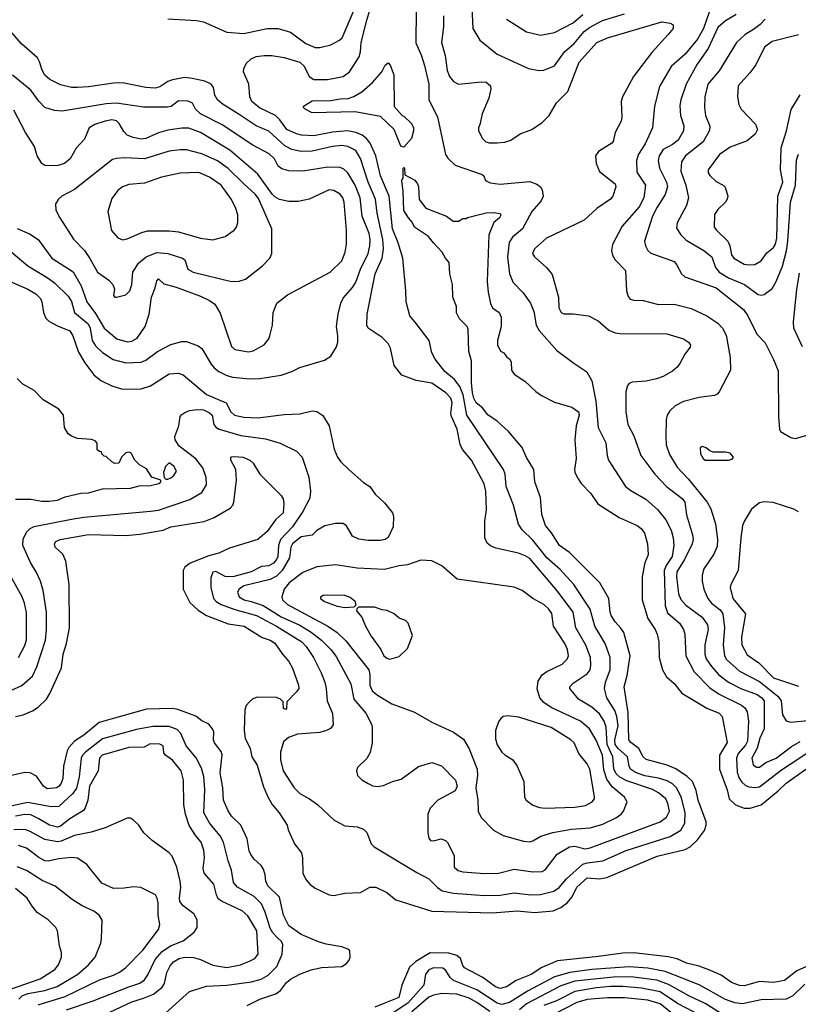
# Model space of a CAD drawing. Extents: x 997026 to 1115308, y 536381 to 619039.
# Tile 451 of 484: x 1073912 to 1078924, y 570521 to 576861. Entities that reach past the tile are written whole.
import ezdxf

# ---------------------------------------------------------------- set-up
doc = ezdxf.new("R2010")
doc.units = 0

msp = doc.modelspace()

# ---------------------------------------------------------------- linework, layer by layer
at = {"layer": '0CON20XD'}
for points in [[(1076820.5, 576985), (1076828.6, 576805), (1076875, 576729.2), (1076985, 576638.9), (1077187, 576547), (1077253.2, 576533.2), (1077285, 576535.7), (1077355, 576562.9), (1077418, 576655), (1077482.3, 576707.7), (1077545, 576784.1), (1077579.2, 576810.8), (1077664.3, 576855), (1077805, 576899.7)], [(1073855, 572542.1), (1073925.3, 572574.7), (1073994.6, 572635), (1074023.5, 572695), (1074077.6, 572865), (1074085.3, 572935), (1074084.7, 573045), (1074062.7, 573185), (1074045.9, 573245.9), (1074021.3, 573301.3), (1073982.1, 573365), (1073933.4, 573475), (1073933.6, 573516.4), (1073955, 573561.9), (1073980.6, 573585), (1074005, 573596.9), (1074245, 573645.2), (1074325, 573658), (1074753.7, 573696.3), (1074805, 573703.4), (1075008, 573772), (1075083.6, 573816.4), (1075113.8, 573865), (1075113.3, 573913.3), (1075091.8, 573975), (1075045, 574032.7), (1074938.4, 574115), (1074912.5, 574155), (1074911.9, 574178.1), (1074936, 574245), (1074945.8, 574305), (1074955, 574319.2), (1074975, 574332.5), (1075005.9, 574344.1), (1075055, 574351.7), (1075095, 574348.3), (1075135, 574329.7), (1075152.1, 574315), (1075161.5, 574255), (1075175, 574236.4), (1075195.6, 574225), (1075335, 574182.6), (1075495, 574162.7), (1075588, 574135), (1075695, 574082.9), (1075731.5, 574045), (1075774, 573915), (1075783.9, 573826.1), (1075780.2, 573779.8), (1075735.4, 573695), (1075667.7, 573595), (1075591.2, 573515), (1075578, 573475), (1075573.4, 573405), (1075565, 573384.7), (1075545, 573361.4), (1075515, 573345.3), (1075468.9, 573341.1), (1075401.4, 573305), (1075285, 573274.2), (1075234.8, 573274.8), (1075175, 573308.2), (1075155, 573304.3), (1075143.6, 573266.4), (1075143.5, 573205), (1075160.3, 573135), (1075177.5, 573115), (1075209.2, 573095), (1075296.6, 573063.4), (1075435.5, 573025.5), (1075565, 572955.2), (1075727.7, 572855), (1075756, 572825), (1075803.2, 572755), (1075853.2, 572655), (1075875.5, 572594.5), (1075885.4, 572555), (1075891.5, 572475), (1075926.6, 572393.4), (1075929.3, 572320.7), (1075913.7, 572296.3), (1075886.6, 572283.4), (1075845, 572271.6), (1075700.3, 572259.7), (1075641.5, 572238.5), (1075609.9, 572210.1), (1075590.7, 572145), (1075591.8, 572095), (1075608, 572025), (1075655, 571950.5), (1075679.2, 571915), (1075715, 571878.8), (1075777.1, 571845), (1075832, 571805), (1075937.4, 571707.4), (1076005, 571669.2), (1076084.4, 571664.4), (1076125, 571649.2), (1076147.6, 571627.6), (1076175.4, 571555.4), (1076194.2, 571535), (1076468.9, 571368.9), (1076545, 571330), (1076602.3, 571272.3), (1076632.2, 571252.2), (1076705, 571237.7), (1076905, 571221.8), (1077005, 571224.2), (1077095, 571239.7), (1077146.7, 571233.3), (1077205, 571225.7), (1077265, 571228.6), (1077350.1, 571249.9), (1077385, 571273.3), (1077431, 571329), (1077537, 571423), (1077565, 571432.5), (1077665, 571444.3), (1077815, 571511.7), (1078098.1, 571601.9), (1078167.5, 571642.5), (1078192.8, 571687.3), (1078195.7, 571755), (1078171.5, 571851.5), (1078143, 571913), (1078115, 571941.2), (1078079, 571959), (1078025, 571976.5), (1077937, 571993), (1077875, 572013.5), (1077844.8, 572034.8), (1077835.3, 572055), (1077825.3, 572115), (1077765, 572168.1), (1077745.8, 572195), (1077743, 572225), (1077763.4, 572315), (1077755.9, 572375), (1077742.7, 572412.7), (1077691.9, 572495), (1077676.2, 572555), (1077683.3, 572595), (1077712.9, 572675), (1077713.8, 572755), (1077681.2, 572845), (1077614.1, 572955), (1077583.8, 573065), (1077479.3, 573225), (1077391, 573321), (1077305, 573396.7), (1077274.5, 573434.5), (1077215, 573510.4), (1077145.7, 573575.7), (1077122.4, 573612.4), (1077090, 573735), (1077044.6, 573855), (1077036.9, 573935), (1077027.1, 573965), (1076791, 574315), (1076767.3, 574445), (1076745, 574500), (1076710, 574545), (1076648.2, 574595), (1076586.5, 574675), (1076564.4, 574715), (1076546.9, 574795), (1076463.8, 574903.8), (1076424.5, 574955), (1076400, 575045), (1076398.6, 575115), (1076378.2, 575325), (1076349.2, 575425), (1076311.3, 575515), (1076290, 575725), (1076234.2, 575855), (1076204.6, 575985.4), (1076169.1, 576065), (1076145.2, 576095.2), (1076116.4, 576116.4), (1076075, 576133.9), (1076024.8, 576144.8), (1075925, 576136), (1075805, 576112.2), (1075726.5, 576116.5), (1075693.1, 576125), (1075631.8, 576155), (1075587.2, 576217.2), (1075559.5, 576245), (1075455, 576292.7), (1075406.8, 576335), (1075393.2, 576365), (1075387.5, 576445), (1075353.5, 576525), (1075354.6, 576545.4), (1075370.5, 576579.5), (1075401.6, 576608.4), (1075435, 576623.9), (1075485, 576631.5), (1075535, 576630.8), (1075615, 576616.8), (1075715, 576587.6), (1075742.5, 576562.5), (1075776.2, 576496.2), (1075805, 576476.2), (1075893.2, 576476.8), (1075995, 576496.2), (1076034.6, 576525), (1076097.8, 576622.2), (1076105.9, 576655), (1076109.2, 576715), (1076147.6, 576857.6), (1076167, 576923)], [(1074865, 576866.9), (1075050, 576855), (1075095, 576846.5), (1075245, 576781.5), (1075355, 576771.5), (1075505, 576804.5), (1075575, 576804.5), (1075655, 576780.5), (1075755, 576708.5), (1075815, 576681.8), (1075845, 576682.5), (1075915, 576700), (1075970.9, 576729.1), (1075987.1, 576745), (1076065.5, 576925)], [(1076463.8, 576925), (1076462.9, 576712.9), (1076499.3, 576629.3), (1076517.5, 576565), (1076544.7, 576445), (1076546.2, 576345), (1076602.1, 576235), (1076653.8, 575993.8), (1076668.9, 575968.9), (1076714.6, 575924.6), (1076890, 575865), (1076900, 575855), (1076910, 575825), (1076940.3, 575810.3), (1077005, 575802.5), (1077195, 575820), (1077241.7, 575801.7), (1077263.8, 575785), (1077275.6, 575765.6), (1077280.8, 575725), (1077269.2, 575695), (1077208.9, 575625), (1077149.2, 575515), (1077085, 575460.6), (1077063.6, 575426.4), (1077052, 575335), (1077064.8, 575224.8), (1077087.9, 575167.9), (1077152.7, 575102.7), (1077200.9, 575035), (1077221.7, 574981.7), (1077237.3, 574895), (1077255, 574860), (1077370.2, 574730.2), (1077479.2, 574649.2), (1077563, 574593), (1077594.6, 574535), (1077621.6, 574405), (1077636.1, 574236.1), (1077685, 574136.7), (1077693.1, 574055), (1077703.1, 574025), (1077811.1, 573855), (1077845, 573828.5), (1077943, 573773), (1078017.8, 573707.7), (1078071.5, 573641.5), (1078105.4, 573575), (1078118.4, 573525), (1078122.4, 573475), (1078111.1, 573405), (1078072.5, 573347.5), (1078061.2, 573315), (1078066.8, 573086.8), (1078082.7, 573042.7), (1078158.7, 572975), (1078185.4, 572935), (1078193.3, 572905), (1078200.9, 572765), (1078252.8, 572662.8), (1078355, 572558.4), (1078415, 572517.5), (1078557.9, 572447.9), (1078579.3, 572429.3), (1078594.7, 572405), (1078603.4, 572345), (1078597, 572215), (1078585, 572189.7), (1078536.3, 572135), (1078526.8, 572105), (1078530.6, 572015), (1078541.6, 571981.6), (1078560.7, 571950.7), (1078581.9, 571931.9), (1078605, 571921.6), (1078645, 571916.8), (1078675, 571922.1), (1078815, 572031.6), (1078872.2, 572067.8), (1078992.2, 572147.8)], [(1076639.1, 576885), (1076639.1, 576815), (1076626.4, 576715), (1076651.2, 576631.2), (1076662.8, 576532.8), (1076678, 576495), (1076705, 576463.8), (1076736.1, 576446.1), (1076885, 576460), (1076915, 576457.8), (1076942.5, 576435), (1076944.2, 576415), (1076932.5, 576355), (1076888, 576255), (1076874.2, 576185.8), (1076866, 576165), (1076866.2, 576145), (1076892, 576095), (1076913.3, 576075), (1076935, 576067.5), (1076985, 576067.5), (1077035, 576072.9), (1077072.5, 576085), (1077133, 576127), (1077208.8, 576155), (1077275, 576200), (1077320.8, 576245), (1077367.5, 576325), (1077440.8, 576399.2), (1077512.6, 576587.4), (1077627.5, 576715), (1077695, 576743.8), (1078045, 576847.8), (1078099.3, 576839.3), (1078118.8, 576828.8), (1078118.8, 576805), (1078086, 576765), (1077981.1, 576648.9), (1077863.8, 576496.2), (1077791.4, 576365), (1077784.1, 576334.1), (1077787.1, 576235), (1077782.7, 576207.3), (1077746.2, 576135), (1077732.7, 576077.3), (1077723.3, 576065), (1077638.5, 576011.5), (1077617.5, 575985), (1077621.9, 575935), (1077643.7, 575883.7), (1077745.8, 575805), (1077750, 575785), (1077730.8, 575725), (1077715, 575706), (1077628, 575645), (1077545, 575570.8), (1077304, 575455)], [(1077045, 576864.3), (1077175, 576781.9), (1077265, 576761.1), (1077355, 576779.5), (1077475, 576840.3), (1077536.7, 576895)], [(1078349.5, 576910.5), (1078313, 576805), (1078275, 576735.5), (1078195, 576638.8), (1078105, 576559.5), (1078029.6, 576430.4), (1077997.7, 576305), (1077986, 576165), (1077938.9, 576061.1), (1077895.4, 575995), (1077882.3, 575955), (1077885, 575880), (1077940.8, 575795), (1077930.4, 575715), (1077900, 575655), (1077789.2, 575530.8), (1077727.3, 575412.7), (1077722.5, 575375), (1077728, 575345), (1077746, 575315), (1077812, 575245), (1077817.9, 575115), (1077828.3, 575078.3), (1077841.7, 575061.7), (1077865, 575054.4), (1077925, 575052.2), (1078025, 575026.5), (1078125, 575028.5), (1078235, 575000.5), (1078335, 574954.5), (1078405, 574907.9), (1078435.4, 574875), (1078459.6, 574829.6), (1078485.3, 574685), (1078487.5, 574605), (1078415.4, 574464.6), (1078401.3, 574448.7), (1078385, 574441.4), (1078285, 574429.1), (1078185, 574402.1), (1078131.9, 574375), (1078096.8, 574343.2), (1078080, 574315), (1078073.9, 574286.1), (1078071.5, 574175), (1078073.4, 574123.4), (1078095, 574062), (1078145, 573979.4), (1078215.5, 573905.5), (1078336.9, 573755), (1078361.4, 573711.4), (1078391.1, 573615), (1078404.7, 573515), (1078400.7, 573469.3), (1078380.1, 573419.9), (1078316.9, 573325), (1078305.4, 573285), (1078304.6, 573245), (1078315, 573193.8), (1078341.1, 573135), (1078366.2, 573105), (1078421.4, 573061.4), (1078438.8, 573035), (1078448.9, 572945), (1078440.5, 572835), (1078449.1, 572765), (1078462.2, 572742.2), (1078545, 572667.2), (1078675, 572600.5), (1078793.2, 572505), (1078812.8, 572475), (1078821.4, 572385), (1078845, 572345.5), (1078875, 572337.1), (1078985, 572348.1)], [(1078525, 576894), (1078455, 576853.3), (1078405, 576810.6), (1078343.8, 576676.2), (1078272.2, 576575), (1078202.1, 576445), (1078167.8, 576345), (1078161.7, 576308.3), (1078165.9, 576245), (1078186.5, 576176.5), (1078184.6, 576145), (1078150, 576085), (1078115, 576058.2), (1078055, 576025.5), (1078027.7, 575985), (1078022.5, 575955), (1078031.1, 575905), (1078075.4, 575815), (1078082.5, 575785), (1078067.5, 575735), (1078015, 575654.5), (1077984.7, 575595), (1077934.7, 575435.3), (1077939.5, 575405), (1077954.6, 575374.6), (1077975, 575357.1), (1078125, 575303.3), (1078140.9, 575285), (1078171.8, 575225), (1078194.2, 575204.2), (1078395, 575134.6), (1078570.5, 574995), (1078599.6, 574955), (1078656.4, 574836.4), (1078709.7, 574779.7), (1078765, 574672.5), (1078795, 574600), (1078796.7, 574305), (1078802.5, 574225), (1078810, 574210), (1078875, 574170), (1078905, 574163.8), (1079015, 574197.5)], [(1078710.7, 576865), (1078679.3, 576830.7), (1078635, 576797.8), (1078582.9, 576765), (1078527.1, 576715), (1078415, 576531.9), (1078342.1, 576445), (1078322.9, 576365), (1078319.6, 576295), (1078327.1, 576245), (1078353.8, 576175), (1078351.7, 576148.3), (1078310.8, 576075), (1078197.3, 575985), (1078172.5, 575945), (1078168.7, 575885), (1078200.9, 575795), (1078217.3, 575715), (1078203.6, 575665), (1078145, 575553.3), (1078140.8, 575519.2), (1078166.9, 575475), (1078201.3, 575441.3), (1078315.2, 575375.2), (1078367.8, 575335), (1078390.6, 575265), (1078415.5, 575235), (1078475, 575199.5), (1078576.7, 575155), (1078665, 575091.5), (1078685, 575086.5), (1078705, 575092.5), (1078755, 575130), (1078782.1, 575175), (1078821.5, 575275), (1078847.5, 575372.5), (1078857, 575435), (1078873.4, 575685), (1078905.9, 575795), (1078912.8, 575957.2), (1078924.3, 575995)], [(1074505, 574502.5), (1074575, 574481.4), (1074695, 574484.4), (1074755, 574504.4), (1074875, 574580.6), (1074935, 574585.7), (1074965, 574574), (1075115, 574446.7), (1075242, 574395), (1075271.1, 574335), (1075295, 574313.8), (1075355, 574301.8), (1075445, 574297.3), (1075615, 574319.4), (1075715, 574322.2), (1075795, 574343.1), (1075825, 574338.6), (1075863.4, 574313.4), (1075904.3, 574245), (1075936.2, 574095), (1075958, 574045), (1075978.8, 574015), (1076032.9, 573962.9), (1076125, 573881.2), (1076166.2, 573855), (1076201.2, 573805), (1076259.7, 573749.7), (1076312, 573685), (1076317.5, 573665), (1076315.8, 573595), (1076285, 573527.5), (1076265, 573514), (1076235, 573507.5), (1076155, 573507.1), (1076095.6, 573515.6), (1076054.5, 573534.5), (1076015, 573602), (1075995, 573616.7), (1075945, 573617.3), (1075877.4, 573602.6), (1075825, 573571.2), (1075795, 573542.5), (1075725, 573530.9), (1075668.9, 573485), (1075656.7, 573465), (1075648.5, 573395), (1075601.1, 573315), (1075565, 573277), (1075523.6, 573256.4), (1075355, 573215.3), (1075325.6, 573195), (1075314.3, 573175), (1075324.2, 573145), (1075358, 573125), (1075401.2, 573115), (1075479.2, 573089.2), (1075595, 573015.6), (1075715, 572961.6), (1075787.6, 572917.6), (1075855.2, 572865.2), (1075914.6, 572805), (1075949.7, 572759.7), (1076044.4, 572585), (1076062.2, 572485), (1076140, 572395), (1076175.8, 572325), (1076180, 572305), (1076180, 572205), (1076168.3, 572141.7), (1076145.8, 572104.2), (1076087.5, 572045), (1076080, 572025), (1076087.5, 571995), (1076115, 571966.7), (1076155, 571942), (1076185, 571928), (1076215, 571922.5), (1076255, 571929.2), (1076312.5, 571955), (1076368.5, 571971.5), (1076478.7, 572051.3), (1076565, 572077.1), (1076626.8, 572056.8), (1076718.1, 571965), (1076728.8, 571925), (1076715, 571895.8), (1076604.5, 571835.5), (1076555, 571783.3), (1076540, 571745), (1076540, 571625), (1076545, 571590), (1076556.4, 571576.4), (1076575, 571573.8), (1076625, 571585.7), (1076653.8, 571575), (1076665, 571562.5), (1076708.6, 571478.6), (1076708, 571405), (1076735, 571382.9), (1076765, 571374.4), (1076905, 571362.5), (1076995, 571364.5), (1077095, 571391.8), (1077215, 571373.1), (1077275, 571375.7), (1077295, 571387.5), (1077372.3, 571487.7), (1077451.2, 571535), (1077485, 571539.6), (1077553.1, 571523.1), (1077585, 571528.4), (1078034.2, 571695), (1078075, 571726.9), (1078094.5, 571765), (1078084.5, 571815), (1078071.2, 571845), (1078025, 571883.8), (1077986.5, 571903.5), (1077820.5, 571960.5), (1077775, 571983), (1077751.6, 572005), (1077737.4, 572037.4), (1077729.5, 572115), (1077693.7, 572195), (1077686.4, 572305), (1077675, 572344.3), (1077645, 572392.1), (1077595, 572435.4), (1077508.6, 572485), (1077452.5, 572555), (1077454.2, 572565), (1077475, 572589.4), (1077565, 572648.1), (1077583.5, 572675), (1077589.5, 572705), (1077587.3, 572755), (1077555.5, 572834.5), (1077491.8, 572945), (1077474.7, 573045), (1077375, 573181.5), (1077195, 573390.8), (1077165, 573409.6), (1077123.8, 573425), (1076977.2, 573457.2), (1076942.6, 573472.6), (1076920.3, 573490.3), (1076907.1, 573525), (1076907, 573633), (1076916.9, 573705), (1076913.1, 573825), (1076902.2, 573872.2), (1076820, 574025), (1076763.2, 574093.2), (1076746.7, 574126.7), (1076728.2, 574225), (1076690.6, 574305), (1076687.8, 574325), (1076696.2, 574395), (1076686.5, 574425), (1076655, 574457.7), (1076565, 574520.5), (1076465, 574538.1), (1076372.6, 574572.6), (1076322.5, 574635), (1076298.2, 574745), (1076285, 574775.8), (1076244.5, 574814.5), (1076154.3, 574875), (1076147.1, 574895), (1076149.4, 574965), (1076200, 575225), (1076245.6, 575324.4), (1076254.4, 575385.6), (1076250.6, 575445), (1076213.3, 575615), (1076203.3, 575705), (1076154.8, 575814.8), (1076105, 575967.1), (1076075, 576019.5), (1076025, 576044.6), (1075985, 576051.6), (1075925, 576044.7), (1075795, 576015.2), (1075725, 576012.9), (1075665, 576025.9), (1075619.5, 576049.5), (1075515, 576143.8), (1075435, 576177.2), (1075325, 576249.6), (1075215, 576320), (1075185.6, 576345), (1075169.1, 576375), (1075159.4, 576425), (1075144.2, 576445), (1075105, 576464.5), (1075023.3, 576483.3), (1074975, 576487.9), (1074895, 576474.6), (1074866.4, 576463.6), (1074815, 576428.9), (1074785, 576420.4), (1074725, 576423.8), (1074575, 576454.4), (1074515, 576452.2), (1074355, 576427.7), (1074284.6, 576424.6), (1074244.7, 576424.7), (1074175, 576440.6), (1074106.2, 576475), (1074075, 576502.9), (1074056.7, 576535), (1074040.6, 576590.6), (1074027.1, 576615), (1073924.2, 576705), (1073855, 576784)], [(1078925, 576764.2), (1078755, 576721.1), (1078705.5, 576684.5), (1078650, 576570), (1078612, 576518), (1078537.1, 576435), (1078532.9, 576365), (1078542, 576315), (1078556.2, 576285), (1078649.3, 576189.3), (1078660.8, 576155), (1078645.5, 576124.5), (1078595, 576080.8), (1078485, 576039.5), (1078416.1, 575993.9), (1078344.4, 575895), (1078342.9, 575875), (1078355, 575857.5), (1078395, 575819.2), (1078440, 575795), (1078452.3, 575782.3), (1078470.8, 575725), (1078467.1, 575705), (1078454.3, 575685), (1078405, 575639.2), (1078385, 575606.2), (1078383.3, 575525), (1078396.9, 575505), (1078469.4, 575435), (1078483.1, 575405), (1078495, 575346.7), (1078509.2, 575325), (1078575, 575287.3), (1078605, 575281.8), (1078645, 575284.5), (1078685, 575308.9), (1078721, 575359), (1078765, 575394.7), (1078777.2, 575415), (1078786.2, 575455), (1078790.5, 575630.5), (1078792.9, 575725), (1078824.5, 575814.5), (1078809.5, 575895), (1078813.1, 576035), (1078848.1, 576145), (1078877.9, 576282.1), (1078935, 576376.7)], [(1076385, 576040), (1076365, 576047.5), (1076323, 576153), (1076235, 576237.5), (1076072.3, 576267.7), (1075795, 576262), (1075750, 576285), (1075740, 576295), (1075740, 576305), (1075795, 576338), (1075915, 576340), (1075975, 576352), (1076026.1, 576353.9), (1076062.7, 576367.3), (1076114.1, 576395.9), (1076184.2, 576455.8), (1076243.3, 576525), (1076265, 576567.5), (1076285, 576582.5), (1076297.7, 576567.7), (1076320, 576505), (1076323, 576303), (1076373.6, 576243.6), (1076385, 576240), (1076435, 576192.5), (1076447.5, 576165), (1076448, 576145), (1076433.3, 576096.7), (1076385, 576040)], [(1073815, 575403.8), (1073965.7, 575275.7), (1074096.3, 575196.3), (1074136.3, 575166.3), (1074225, 575080.9), (1074245, 575045.8), (1074265.4, 574975), (1074352, 574902), (1074365.8, 574874.2), (1074378.9, 574795), (1074400.2, 574760.2), (1074445, 574717.2), (1074513.5, 574673.5), (1074595, 574651.4), (1074693.6, 574656.4), (1074725, 574669.2), (1074799.4, 574725), (1074885, 574769.2), (1074955, 574788.9), (1074985, 574788.1), (1075060.9, 574760.9), (1075085, 574744.4), (1075145, 574643.5), (1075165, 574619.1), (1075195, 574596.4), (1075245, 574570), (1075285, 574558.2), (1075391.3, 574548.7), (1075458.4, 574551.6), (1075595, 574572.7), (1075664.7, 574595.3), (1075715, 574621.2), (1075875, 574668.1), (1075914.5, 574695.5), (1075952.5, 574755), (1075960, 574785), (1075960, 574825), (1075952.2, 574885), (1075961.5, 574965), (1075979.5, 575035), (1075995, 575067.5), (1076054, 575136), (1076075, 575170), (1076105.9, 575254.1), (1076154.6, 575355), (1076165.3, 575404.7), (1076167.5, 575445), (1076161.6, 575485), (1076117.4, 575595), (1076104.2, 575715), (1076072.5, 575795), (1076024.8, 575874.8), (1075999, 575899), (1075975, 575908.5), (1075895, 575911.8), (1075735, 575886.2), (1075645, 575888.2), (1075600.5, 575900.5), (1075576.9, 575916.9), (1075551.5, 575965), (1075518.2, 575998.2), (1075413.9, 576053.9), (1075216.5, 576185), (1075075.7, 576255), (1075043.3, 576285), (1075023.9, 576323.9), (1074997, 576337), (1074935, 576337.5), (1074887, 576303), (1074863.3, 576296.7), (1074708.5, 576298.5), (1074535, 576323.3), (1074469.4, 576319.4), (1074185, 576271.2), (1074135.4, 576275.4), (1074075, 576295.6), (1074035.7, 576335.7), (1073985, 576406.2), (1073865, 576504.5)], [(1073895, 575515.5), (1073975, 575482.5), (1074030.8, 575445), (1074118.9, 575325), (1074257.4, 575237.4), (1074308.1, 575148.1), (1074344.5, 575044.5), (1074399.5, 574969.5), (1074455, 574874.4), (1074538, 574805), (1074605, 574786.5), (1074635, 574791.1), (1074668.6, 574811.4), (1074720.6, 574885), (1074745.6, 574965), (1074759.6, 575075), (1074784.4, 575135), (1074795, 575180), (1074805, 575192.5), (1074840.2, 575160.2), (1074918.8, 575138.8), (1075075, 575080), (1075135, 575052.2), (1075168.9, 575028.9), (1075201.8, 574971.8), (1075275, 574756.7), (1075298.1, 574738.1), (1075385, 574722.5), (1075415, 574728), (1075485, 574766.7), (1075516.7, 574805), (1075523.3, 574825), (1075540, 574895), (1075543.8, 574975), (1075566.7, 575035), (1075635, 575088.6), (1075910, 575235), (1075985, 575308), (1076006.9, 575363.1), (1076015.4, 575415), (1076015.4, 575505), (1076000.4, 575685), (1075992.2, 575715), (1075975, 575737.5), (1075935, 575760.6), (1075905, 575765.6), (1075774.6, 575705.4), (1075705, 575689.5), (1075645, 575690.9), (1075585, 575703.6), (1075555, 575719.5), (1075540.4, 575735), (1075445.9, 575865.9), (1075265, 576021.1), (1075075, 576134.6), (1075001.5, 576161.5), (1074955, 576162.4), (1074865, 576149.1), (1074805, 576132.4), (1074725, 576095.3), (1074695, 576092.2), (1074642.4, 576102.4), (1074605, 576117.7), (1074581.9, 576141.9), (1074553.4, 576193.4), (1074535, 576210), (1074505, 576216.7), (1074462.4, 576207.6), (1074395, 576186.4), (1074359.2, 576165), (1074328.8, 576091.2), (1074275.9, 576034.1), (1074238, 575965), (1074200, 575935), (1074158.7, 575921.3), (1074135, 575920), (1074075, 575922.9), (1074054, 575935), (1074025.6, 575985), (1074008.6, 576045), (1073950.6, 576135), (1073875, 576277.5)], [(1074535, 575073.3), (1074595, 575090), (1074620.6, 575115), (1074634.6, 575155), (1074640.7, 575235), (1074677.5, 575292.5), (1074727, 575333), (1074795, 575361.4), (1074866.7, 575355), (1074961.2, 575325), (1074974.2, 575314.2), (1074994, 575255), (1075028, 575235), (1075275, 575174.6), (1075325, 575177.3), (1075365, 575190.6), (1075474.5, 575275.5), (1075522, 575325), (1075536, 575355), (1075536.1, 575513.9), (1075449, 575709), (1075427.2, 575737.2), (1075355, 575803.8), (1075255, 575902.2), (1075185, 575951.4), (1075085, 575997.6), (1074985, 576022.7), (1074945, 576024), (1074875, 576013.8), (1074715, 575965.9), (1074589.1, 575970.9), (1074535, 575967.7), (1074510, 575960), (1074265, 575768.5), (1074184.2, 575725), (1074162, 575705), (1074142.5, 575675), (1074144.3, 575634.3), (1074170, 575585), (1074257.6, 575447.6), (1074329.4, 575375), (1074363.8, 575323.8), (1074413.2, 575235), (1074485, 575183.1), (1074511.1, 575155), (1074522, 575125), (1074516.7, 575085), (1074525, 575073.3), (1074535, 575073.3)], [(1074575, 575444), (1074605, 575449.2), (1074698.5, 575491.5), (1074735, 575500.5), (1074875, 575500.5), (1074935, 575494.5), (1075075, 575453.5), (1075155, 575444.4), (1075235, 575465.7), (1075292.5, 575505), (1075306.9, 575525), (1075317.1, 575555), (1075316.9, 575605), (1075304.5, 575645), (1075275, 575702.5), (1075210, 575795), (1075135, 575847.3), (1075065, 575876.9), (1074945, 575873.5), (1074825, 575846.5), (1074715, 575808.9), (1074615, 575800.6), (1074573.3, 575785), (1074541.3, 575758.7), (1074505, 575710), (1074480, 575625), (1074503.6, 575503.6), (1074545, 575456.7), (1074575, 575444)], [(1075130.6, 573409.4), (1075008.7, 573361.3), (1074976, 573335), (1074964, 573315), (1074964, 573195), (1075008.3, 573108.3), (1075060, 573060), (1075115, 573024.2), (1075255, 572971.2), (1075358, 572955), (1075473.9, 572883.9), (1075525, 572865.4), (1075555, 572847.5), (1075604.6, 572774.6), (1075645, 572728), (1075667.5, 572685), (1075707.5, 572575), (1075708, 572555), (1075695, 572532.5), (1075631.7, 572468.3), (1075630, 572425), (1075625, 572420), (1075610, 572425), (1075608.3, 572468.3), (1075590, 572485), (1075565, 572496.2), (1075442.3, 572497.7), (1075412.5, 572487.5), (1075390.5, 572469.5), (1075370, 572445), (1075362.3, 572417.7), (1075356.2, 572285), (1075364.3, 572234.3), (1075395, 572167.5), (1075406, 572115), (1075440.9, 572060.9), (1075480.7, 571920.7), (1075512.1, 571852.1), (1075536.8, 571806.8), (1075582, 571755), (1075633.8, 571675), (1075640, 571645), (1075681.2, 571555), (1075726.6, 571496.6), (1075732.5, 571465), (1075734.3, 571365), (1075754.5, 571324.5), (1075781.7, 571291.7), (1075815, 571268.8), (1075905, 571226.2), (1075935, 571221.2), (1076005, 571236.2), (1076105, 571241.2), (1076165, 571276.2), (1076205, 571276), (1076275, 571242), (1076334.4, 571194.4), (1076565, 571120), (1076955, 571110.7), (1077113.9, 571123.9), (1077225, 571111.5), (1077345, 571123.8), (1077396.4, 571143.6), (1077435.8, 571174.2), (1077467.6, 571212.4), (1077497.9, 571275), (1077564.4, 571335.6), (1077645, 571328.2), (1077692.4, 571337.6), (1078016, 571475), (1078195, 571517.3), (1078227.1, 571535), (1078275, 571580), (1078319.5, 571640.5), (1078330.6, 571675), (1078330, 571695), (1078279.6, 571835), (1078267.5, 571897.5), (1078243.1, 571955), (1078208.7, 571988.7), (1078135, 572037.8), (1078080.3, 572060.3), (1077945, 572097.3), (1077925, 572115.6), (1077898.2, 572168.2), (1077845, 572207.5), (1077832.7, 572225), (1077829.1, 572399.1), (1077802.2, 572565), (1077822.4, 572637.6), (1077841.9, 572765), (1077800.6, 572915), (1077782.1, 572942.1), (1077745, 572984.2), (1077720, 573025), (1077712.2, 573045), (1077704.4, 573135), (1077645.8, 573235), (1077450.6, 573430.6), (1077386.9, 573475), (1077336.1, 573556.1), (1077295.7, 573605), (1077273.3, 573675), (1077264.4, 573785), (1077227.1, 573885), (1077221.9, 573965), (1077175, 574041.2), (1077146.6, 574106.6), (1077059.1, 574209.1), (1076986.2, 574276.2), (1076925, 574316.9), (1076891.9, 574361.9), (1076850, 574395), (1076835, 574424.2), (1076827.8, 574457.8), (1076820.6, 574525), (1076820, 574665), (1076803.8, 574725), (1076799.3, 574869.3), (1076792.5, 574885), (1076743.3, 574935), (1076723.9, 574973.9), (1076723.3, 575015), (1076701.2, 575075), (1076698.8, 575155), (1076680, 575225), (1076677, 575297), (1076652.5, 575325), (1076632.5, 575365), (1076575, 575423.3), (1076544.2, 575464.2), (1076453.3, 575525), (1076438.3, 575558.3), (1076414.2, 575584.2), (1076385, 575632.5), (1076380.8, 575755), (1076372, 575825), (1076380, 575845), (1076380, 575905), (1076385, 575910), (1076390, 575905), (1076391.7, 575861.7), (1076455, 575826.7), (1076473.6, 575803.6), (1076480, 575785), (1076483, 575703), (1076527, 575647), (1076660, 575595), (1076703, 575563), (1076737, 575563), (1076765, 575580), (1076785, 575580), (1076795, 575587.5), (1076915, 575618), (1076965, 575620), (1077005, 575612.5), (1077008.3, 575601.7), (1077000, 575585), (1076963.9, 575556.1), (1076932.5, 575475), (1076920.6, 575175), (1076926.6, 575106.6), (1076942.7, 575032.7), (1076956.1, 575006.1), (1076998.8, 574975), (1077010.8, 574945), (1077012, 574885), (1076987.5, 574795), (1076988.3, 574768.3), (1077007, 574727), (1077027.5, 574715), (1077047, 574687), (1077067.5, 574675), (1077076.1, 574656.1), (1077078.8, 574605), (1077095, 574578.8), (1077164.3, 574534.3), (1077235, 574466), (1077271.3, 574441.3), (1077355, 574399.2), (1077465.4, 574365.4), (1077508.6, 574335), (1077513.3, 574315), (1077494.6, 574245), (1077486.4, 574155), (1077494.5, 574035.5), (1077482.5, 573965), (1077485.8, 573945), (1077507.5, 573905), (1077526, 573875), (1077589.3, 573809.3), (1077634.4, 573744.4), (1077770, 573655), (1077886.2, 573605), (1077912, 573585), (1077934.2, 573555), (1077954.3, 573485), (1077957.5, 573415), (1077936.6, 573363.4), (1077919.2, 573275), (1077919.2, 573125), (1077955.3, 573005.3), (1078002.9, 572935), (1078015.7, 572905), (1078025.6, 572855.6), (1078028.1, 572755), (1078050.6, 572675), (1078075, 572630), (1078125, 572587.5), (1078174.2, 572525), (1078335, 572427.8), (1078415, 572395.5), (1078434.4, 572374.4), (1078465.8, 572205.8), (1078417.1, 572125), (1078415.7, 572035), (1078465, 571902.5), (1078478.8, 571845), (1078518.8, 571805), (1078574.5, 571784.5), (1078615, 571784.4), (1078685, 571806.5), (1078795, 571895.5), (1078845, 571944.6), (1078972.2, 572035)], [(1077304, 575455), (1077226.7, 575385), (1077213.8, 575355), (1077226.7, 575335), (1077305, 575263.8), (1077340.3, 575220.3), (1077380, 575075), (1077382.5, 575005), (1077397.5, 574975), (1077415, 574966.2), (1077475, 574966.2), (1077574.4, 574954.4), (1077635, 574922), (1077705, 574862.5), (1077745, 574845.6), (1077775, 574840.6), (1078078.3, 574838.3), (1078185, 574806), (1078216.7, 574785), (1078230, 574765), (1078228.3, 574751.7), (1078192.5, 574707.5), (1078162.3, 574647.7), (1078145, 574623.3), (1078115, 574598.8), (1078055, 574564.2), (1078011.9, 574548.1), (1077945, 574532.9), (1077855, 574526.9), (1077835, 574519.2), (1077824.2, 574505), (1077812.9, 574465), (1077812.9, 574335), (1077826.9, 574255), (1077865, 574181.2), (1077911.1, 574055), (1077999.5, 573935), (1078075, 573855.5), (1078176.9, 573776.9), (1078192.7, 573755), (1078203.5, 573673.5), (1078243.5, 573545), (1078246.2, 573513.8), (1078240.9, 573485), (1078191.7, 573385), (1078142.5, 573305), (1078140.4, 573275), (1078153.8, 573165), (1078168, 573128), (1078200.3, 573090.3), (1078304.2, 573014.2), (1078339.2, 572965), (1078343.3, 572935), (1078321.8, 572835), (1078321.3, 572775), (1078330.7, 572745), (1078365.2, 572695.2), (1078413.3, 572643.3), (1078473.8, 572595), (1078555, 572553.9), (1078659.1, 572515), (1078689.7, 572495), (1078704.7, 572475), (1078703.6, 572295), (1078677.2, 572235), (1078658.9, 572171.1), (1078624.5, 572105), (1078633.2, 572063.2), (1078655, 572047.1), (1078675, 572048.9), (1078715, 572077.1), (1078780.5, 572105), (1078879.3, 572180.7), (1078935, 572214.1)], [(1078950, 574755), (1078895.6, 574875), (1078893.1, 574915), (1078913.9, 575123.9), (1078932, 575228)], [(1073813, 575193), (1073965, 575126.7), (1074015.8, 575095), (1074045.8, 575065), (1074055.8, 575045), (1074065.6, 574975), (1074080, 574940), (1074100.5, 574920.5), (1074155, 574889.5), (1074235, 574857.5), (1074255, 574826.2), (1074290.5, 574720.5), (1074332, 574652), (1074389.2, 574575), (1074435, 574537.1), (1074505, 574502.5)], [(1073885, 573772.9), (1073985, 573773.1), (1074055, 573760), (1074100.9, 573760.9), (1074155, 573766.9), (1074205, 573788.6), (1074305, 573811.4), (1074355, 573814.4), (1074445, 573839.2), (1074625, 573843.8), (1074680.5, 573859.5), (1074755, 573862), (1074807.5, 573875), (1074820, 573885), (1074820, 573895), (1074762.5, 573915), (1074729.5, 573969.5), (1074682.5, 573995), (1074652.5, 574025), (1074629.3, 574069.3), (1074617, 574077), (1074595, 574072.5), (1074567.5, 574045), (1074550, 574005), (1074525, 574002.5), (1074505, 574013.3), (1074468.3, 574048.3), (1074455, 574050), (1074440, 574065), (1074438.3, 574078.3), (1074425, 574080), (1074411.7, 574091.7), (1074410, 574135), (1074398.3, 574148.3), (1074375, 574157.5), (1074285, 574163.3), (1074245, 574178.8), (1074223.8, 574195), (1074201.2, 574235), (1074193.3, 574315), (1074165, 574353.3), (1074064.2, 574414.2), (1074005, 574473.3), (1073933.3, 574515), (1073895, 574550)], [(1078475, 574023.8), (1078498.3, 574031.7), (1078507.5, 574045), (1078485, 574070), (1078455, 574076.2), (1078375, 574076.7), (1078353.9, 574083.9), (1078330, 574105), (1078305, 574112.5), (1078293.3, 574105), (1078294, 574065), (1078311.2, 574035), (1078325, 574024), (1078475, 574023.8)], [(1073885, 572374.2), (1073935, 572385.8), (1073995, 572411.4), (1074032, 572435), (1074084.5, 572485.5), (1074107.2, 572522.8), (1074181.7, 572688.3), (1074191.4, 572775), (1074213.3, 572845), (1074232.5, 572945), (1074230.6, 573225), (1074209.2, 573375), (1074189.5, 573419.5), (1074140.6, 573465), (1074136.9, 573485), (1074145, 573500.8), (1074172.5, 573515), (1074355, 573545.5), (1074595, 573540.5), (1074685, 573548.1), (1074835, 573574.3), (1074885, 573595.5), (1075099.6, 573630.4), (1075165, 573655.7), (1075266.7, 573715), (1075284, 573735), (1075290.8, 573755), (1075306.9, 573895), (1075304.2, 573965), (1075271.2, 574025), (1075270.5, 574039.5), (1075275, 574046), (1075295, 574049.2), (1075350, 574045), (1075393.8, 574025), (1075415.6, 574005.6), (1075458.8, 573935), (1075595, 573796.7), (1075607.1, 573775), (1075612.5, 573745), (1075607.1, 573685), (1075559.5, 573640.5), (1075505, 573565.8), (1075445.4, 573514.6), (1075261.9, 573458.1), (1075193.3, 573425), (1075130.6, 573409.4)], [(1074853, 573903), (1074865, 573903.3), (1074885, 573910), (1074905, 573926), (1074920.6, 573955), (1074905, 573985.8), (1074875, 574008), (1074850, 573985), (1074838.8, 573945), (1074842.5, 573912.5), (1074853, 573903)], [(1078925, 573691.2), (1078895, 573708.8), (1078762, 573752), (1078705, 573756.2), (1078675, 573750), (1078621.7, 573708.3), (1078576.7, 573633.3), (1078564.4, 573605), (1078553.3, 573525), (1078537.8, 573315), (1078489.4, 573225), (1078485.6, 573205), (1078503.1, 573135), (1078583.1, 573035), (1078557.5, 572885), (1078559.6, 572835), (1078595, 572771.1), (1078669.9, 572719.9), (1078765, 572624.2), (1078925, 572568.8)], [(1077195, 571567.5), (1077215, 571574.5), (1077266.6, 571603.4), (1077343, 571627), (1077465, 571649.7), (1077585, 571657.3), (1077665, 571680), (1077754.3, 571725), (1077783.6, 571746.4), (1077798.5, 571765), (1077823.3, 571825), (1077805.5, 571855), (1077725, 571921.8), (1077691.2, 571971.2), (1077671.7, 572031.7), (1077663.3, 572125), (1077622.5, 572222.5), (1077580.7, 572295), (1077521.1, 572345), (1077333.1, 572433.1), (1077285, 572463.9), (1077260.3, 572495), (1077243.1, 572553.1), (1077248.8, 572601.2), (1077275, 572641.5), (1077305, 572663.1), (1077405, 572711.8), (1077435.7, 572744.3), (1077443.9, 572765), (1077438, 572805), (1077422, 572845), (1077348.5, 572955), (1077337.1, 573037.1), (1077318.5, 573065), (1077285, 573094.6), (1077214.2, 573135), (1077146.6, 573186.6), (1077095, 573208.1), (1076728.3, 573258.3), (1076630, 573345), (1076565, 573376.2), (1076495, 573380), (1076408.6, 573351.4), (1076355, 573344.6), (1076259.8, 573320.2), (1076085, 573330.4), (1075945, 573351.8), (1075825, 573338.9), (1075735, 573300.7), (1075647.5, 573235), (1075615.3, 573194.7), (1075600.4, 573145), (1075604.8, 573124.8), (1075635.5, 573095), (1075896.2, 572956.2), (1075955.5, 572915), (1076012.1, 572862.1), (1076158.5, 572675), (1076165.3, 572645.3), (1076165.3, 572575), (1076180.5, 572540.5), (1076215, 572510.8), (1076307.5, 572455), (1076453, 572403), (1076565, 572338), (1076705, 572274.4), (1076769.2, 572229.2), (1076805, 572166), (1076856.6, 572035), (1076858.9, 571995), (1076847.5, 571915), (1076860.8, 571835), (1076862.5, 571765), (1076882.5, 571725), (1076962.2, 571642.2), (1077025, 571607.5), (1077155, 571571.8), (1077195, 571567.5)], [(1073905.5, 572755), (1073945, 572832), (1073955, 572867.5), (1073956.4, 573043.6), (1073943.5, 573105), (1073928.2, 573145), (1073850, 573285)], [(1076005, 573076.7), (1076065, 573080), (1076077.5, 573092.5), (1076072.5, 573115), (1076039.7, 573139.7), (1076004.2, 573154.2), (1075895, 573156.2), (1075865, 573152.5), (1075848.3, 573141.7), (1075847.5, 573135), (1075873.3, 573115), (1075955, 573084), (1076005, 573076.7)], [(1076295, 572744.4), (1076355, 572761.2), (1076407.5, 572812.5), (1076440, 572895), (1076413.3, 572975), (1076395, 572993.3), (1076355, 573006.7), (1076322.5, 573035), (1076277.3, 573057.3), (1076245, 573061.2), (1076195, 573078), (1076092.5, 573077.5), (1076081.7, 573068.3), (1076080, 573055), (1076114.2, 573014.2), (1076138.6, 572955), (1076175, 572891.2), (1076236.2, 572806.2), (1076257.1, 572765), (1076275, 572749.4), (1076295, 572744.4)], [(1075377.4, 570512.6), (1075458.8, 570555), (1075560.8, 570589.2), (1075590.5, 570609.5), (1075628.8, 570661.2), (1075655, 570683.1), (1075715, 570714.2), (1075787.6, 570742.4), (1075855, 570757.1), (1075985.9, 570764.1), (1076015, 570783.8), (1076033.3, 570805), (1076040, 570825), (1076037.5, 570865), (1076030, 570875), (1075985, 570891.2), (1075885, 570908), (1075835, 570924.2), (1075725, 570970.5), (1075645, 571027.1), (1075610.8, 571095), (1075585, 571211.2), (1075508.6, 571285), (1075495.7, 571315), (1075493.1, 571355), (1075481.7, 571391.7), (1075465.8, 571415), (1075420.6, 571455), (1075400, 571485), (1075390.3, 571510.3), (1075377.4, 571587.4), (1075335.7, 571675), (1075275, 571732.5), (1075251.8, 571771.8), (1075224.2, 571835), (1075219.2, 571915), (1075202.4, 572012.4), (1075216.4, 572126.4), (1075208.8, 572148.8), (1075165.8, 572205), (1075160, 572225), (1075161.2, 572275), (1075153.8, 572295), (1075128.8, 572325), (1075085, 572347.1), (1075045, 572376.7), (1074930.3, 572420.3), (1074896.8, 572426.8), (1074728.3, 572421.7), (1074424.6, 572335.4), (1074325, 572253.1), (1074265, 572215.8), (1074229.2, 572175), (1074217.6, 572152.4), (1074193.5, 572055), (1074189.1, 571975), (1074179.5, 571945), (1074165.5, 571925), (1074148.8, 571915), (1074089.3, 571909.3), (1074064.5, 571925), (1074020.3, 571990.3), (1073980.5, 572010.5), (1073945, 572013.1), (1073823.2, 571986.8)], [(1077295, 571784.3), (1077485, 571791.5), (1077555, 571802.2), (1077597.5, 571825), (1077612.5, 571845), (1077612.7, 571857.3), (1077581.6, 572035), (1077565, 572068.9), (1077510.6, 572135), (1077481.9, 572205), (1077460.8, 572225), (1077332.6, 572302.6), (1077125, 572370), (1077055, 572379.2), (1077025, 572373.8), (1077008.8, 572361.2), (1076995, 572340), (1076975.7, 572285), (1076975, 572230), (1076985, 572192.5), (1077016.7, 572145), (1077035, 572126.7), (1077085.7, 572095.7), (1077114.2, 572054.2), (1077156.2, 571955), (1077162.5, 571855), (1077173.3, 571835), (1077215, 571803.3), (1077257.7, 571787.7), (1077295, 571784.3)], [(1074853.9, 570466.1), (1075005, 570602.7), (1075115, 570636.9), (1075245.3, 570645.3), (1075405, 570666.3), (1075466.9, 570683.1), (1075511.5, 570708.5), (1075567.1, 570765), (1075601.2, 570845), (1075606.6, 570906.6), (1075597.1, 570925), (1075570.2, 570950.2), (1075541.6, 570981.6), (1075525, 571011.5), (1075493.1, 571115), (1075467.7, 571167.7), (1075421.1, 571215), (1075313.3, 571275), (1075289.1, 571305), (1075275.5, 571385), (1075253.9, 571445), (1075224.7, 571565), (1075202, 571605), (1075136.7, 571685), (1075098, 571755), (1075104, 571905), (1075097, 571987), (1075082.5, 572042.5), (1075047.3, 572107.3), (1074984.2, 572185), (1074949.1, 572265), (1074925, 572291.3), (1074875, 572309.2), (1074769.1, 572310.9), (1074665, 572291.4), (1074445, 572230), (1074334.9, 572145.1), (1074316.1, 572125), (1074308.8, 572105), (1074295.9, 571985), (1074278, 571912), (1074255, 571879.5), (1074165, 571795.3), (1074115, 571792), (1073965, 571820.8), (1073855, 571797.8)], [(1074456.3, 570453.7), (1074635, 570536.7), (1074709.5, 570560.5), (1074772.6, 570587.4), (1074828.5, 570631.5), (1074843.5, 570655), (1074859.6, 570725), (1074880.4, 570769.6), (1074901.9, 570795), (1074938, 570815), (1074975.3, 570824.7), (1075031.9, 570821.9), (1075075, 570810.5), (1075155, 570773.6), (1075245, 570757.3), (1075333.3, 570775), (1075395, 570801.1), (1075425, 570817.1), (1075448.1, 570845), (1075438.5, 570995), (1075380.8, 571090.8), (1075345, 571123.5), (1075215, 571182.5), (1075190.8, 571200.8), (1075178.2, 571225), (1075162.1, 571295), (1075100.5, 571365), (1075092.2, 571395), (1075102.7, 571465), (1075096.7, 571513.3), (1075080.9, 571565), (1075045, 571606.9), (1075002.7, 571672.7), (1074980, 571745), (1074969.5, 571805), (1074967.5, 571965), (1074950.6, 572025), (1074895, 572092.5), (1074850, 572125), (1074840.7, 572140.7), (1074836.7, 572185), (1074815, 572196.9), (1074752.6, 572197.4), (1074713, 572177), (1074615, 572174.6), (1074443.1, 572125), (1074426.5, 572105), (1074417.9, 572025), (1074362.2, 571925), (1074350.9, 571835), (1074334.6, 571785.4), (1074321.9, 571768.1), (1074235, 571714.7), (1074175, 571668.8), (1074155, 571661.9), (1074105, 571675.3), (1074035, 571715.9), (1073985, 571740.8), (1073945, 571743.1), (1073885, 571732)], [(1074615, 570634.2), (1074685, 570657.3), (1074715, 570678.8), (1074738.1, 570711.9), (1074785, 570808.8), (1074828.3, 570861.7), (1074882.4, 570897.6), (1074965, 570930), (1075035.8, 570985), (1075054.2, 571015), (1075054.2, 571065), (1075033.6, 571103.6), (1074964.8, 571154.8), (1074943.8, 571183.8), (1074940, 571205), (1074948.9, 571275), (1074945.3, 571315), (1074923.6, 571403.6), (1074894.6, 571474.6), (1074875, 571495.6), (1074764, 571575), (1074711.2, 571625), (1074678.8, 571675), (1074645, 571706.7), (1074625, 571720), (1074605, 571720), (1074462.8, 571657.2), (1074371.4, 571628.6), (1074265, 571607.1), (1074178.7, 571571.3), (1074155, 571567), (1074075, 571583.3), (1073975, 571636.4), (1073945, 571645.8), (1073875.2, 571644.8)], [(1074032.1, 570517.9), (1074205, 570571.3), (1074425, 570679.1), (1074515, 570708.4), (1074555, 570727.9), (1074593.3, 570756.7), (1074705, 570870), (1074806.7, 571003.3), (1074813.5, 571035), (1074804.4, 571095), (1074803.3, 571175), (1074798.1, 571205), (1074786, 571225), (1074692.7, 571272.7), (1074647.3, 571277.3), (1074585, 571268.9), (1074515, 571267.5), (1074441.3, 571301.3), (1074345, 571421.2), (1074285, 571461.4), (1074245, 571465.5), (1074165, 571458.2), (1074095, 571442.9), (1074075, 571444.6), (1074035, 571465.4), (1073955, 571526.8), (1073905, 571542.8)], [(1073907.7, 570555), (1073929.2, 570575), (1073965, 570591.7), (1074075, 570609.5), (1074153.5, 570635), (1074285.5, 570714.5), (1074354.5, 570775), (1074398.5, 570825), (1074434.4, 570915), (1074439.4, 570945), (1074443.9, 571063.9), (1074424, 571095), (1074390.5, 571120.5), (1074315, 571155.4), (1074250, 571195), (1074141.1, 571281.1), (1074057.9, 571317.9), (1073955, 571382), (1073895, 571407.3)], [(1073859.4, 570620.6), (1074045, 570685.3), (1074139.4, 570745), (1074162.2, 570775), (1074180.6, 570825), (1074180.6, 570855), (1074168.1, 570898.1), (1074156, 570995), (1074144, 571015), (1074095, 571064), (1074025, 571111.2), (1073992, 571152), (1073961.4, 571205), (1073885, 571266.9)], [(1079035, 570790.5), (1078914.1, 570735.9), (1078835, 570674.4), (1078765, 570661.5), (1078675, 570667.5), (1078575, 570639.5), (1078545, 570642.7), (1078495, 570661.9), (1078427.9, 570707.9), (1078359.8, 570739.8), (1078285, 570767.5), (1078205, 570786.9), (1078143.7, 570813.6), (1078087.1, 570827.1), (1077865, 570851.5), (1077795, 570850.4), (1077637.9, 570827.9), (1077375, 570800), (1077272.9, 570757.1), (1077205, 570713.4), (1077107.5, 570675), (1077045, 570634), (1077005, 570621.8), (1076975, 570633.4), (1076893, 570693), (1076776, 570755), (1076765, 570770), (1076750, 570815), (1076725.5, 570835.5), (1076675, 570850), (1076555, 570852.3), (1076462.9, 570797.1), (1076420.8, 570759.2), (1076372.5, 570645), (1076353.3, 570565), (1076255.5, 570525.5), (1076198, 570502)], [(1078965, 570650.5), (1078888.8, 570575), (1078846, 570554), (1078685, 570550.7), (1078565, 570523.4), (1078515, 570531.2), (1078455, 570552.6), (1078286.6, 570646.6), (1078067.4, 570732.6), (1077955, 570753.3), (1077835, 570762.8), (1077595, 570745.9), (1077453.4, 570726.6), (1077355, 570697.2), (1077181.8, 570605), (1077065, 570531.9), (1077015, 570519), (1076985, 570528.3), (1076854.1, 570614.1), (1076704.5, 570674.5), (1076683.3, 570693.3), (1076655, 570738.2), (1076635, 570753.5), (1076575, 570755.8), (1076546.1, 570743.9), (1076524.7, 570715), (1076512.8, 570645), (1076411.5, 570528.5), (1076285, 570444.8)], [(1078505, 570413.5), (1078325.4, 570525.4), (1078223.3, 570573.3), (1078089.4, 570649.4), (1078013.6, 570676.4), (1077845, 570697.3), (1077735, 570695.4), (1077485, 570671.1), (1077395, 570640.2), (1077174.9, 570525.1), (1077128.3, 570485)], [(1074214.5, 570485), (1074385, 570544.2), (1074615, 570634.2)], [(1078302.3, 570445), (1078147.2, 570527.2), (1078035, 570601.1), (1077915, 570625.5), (1077795.5, 570635.5), (1077715, 570634.8), (1077625, 570627.1), (1077485.8, 570604.2), (1077366.5, 570543.5), (1077286.2, 570513.8)], [(1076938.4, 570475), (1076855, 570533.5), (1076805, 570560.4), (1076725, 570585.6), (1076629.4, 570590.6), (1076575, 570580.7), (1076545, 570567), (1076436.5, 570473.5)], [(1078125, 570451.1), (1078035, 570524.4), (1077955, 570547.9), (1077805, 570562.5), (1077695, 570563), (1077565, 570551.1), (1077498.2, 570531.8), (1077286.9, 570423.1)]]:
    msp.add_lwpolyline(points, dxfattribs=at)

doc.saveas('drawing.dxf')
